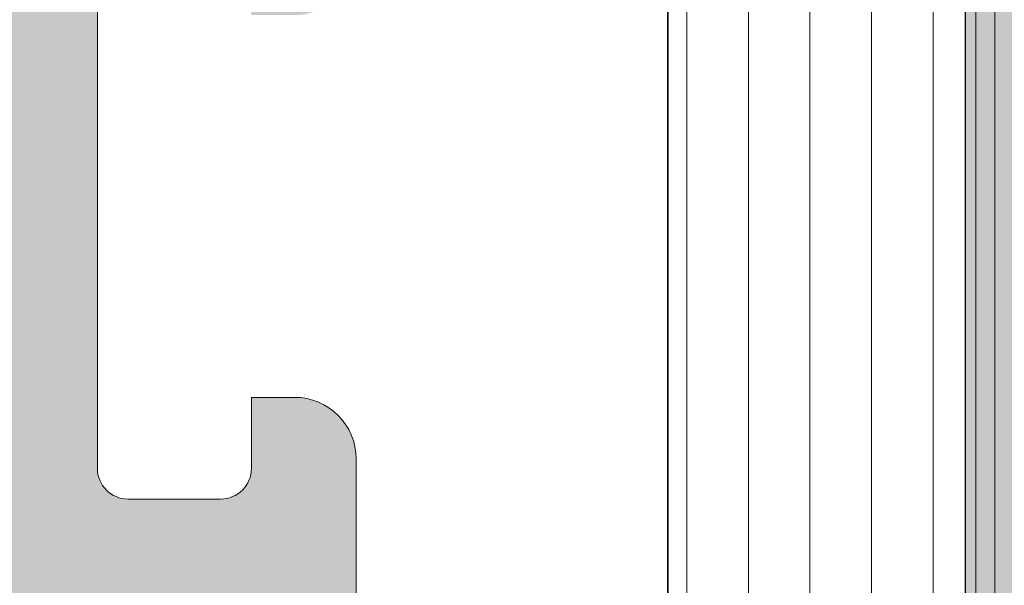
# Model space of a CAD drawing. Header units: metres. Extents: x 1316.5 to 1415.3, y -94.1 to -52.
# Tile 456 of 1056: x 1393.19914 to 1393.21512, y -70.29734 to -70.28816. Entities that reach past the tile are written whole.
import ezdxf

# ---------------------------------------------------------------- set-up
doc = ezdxf.new("R2010")
doc.units = ezdxf.units.M
doc.linetypes.add('AUSGEZOGEN', pattern=[0])
doc.linetypes.add('STRICHPUNKT2_S5', pattern=[0.09999999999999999, 0.07, -0.01, 0.01, -0.01])
for name, color, linetype, lineweight in [('XR$1$Achsen', 4, 'AUSGEZOGEN', 13), ('XR$1$GEMEINBEDARF_FA', 11, 'AUSGEZOGEN', 13), ('XR$1$Logos', 255, 'AUSGEZOGEN', 13), ('XR$1$Muster', 4, 'AUSGEZOGEN', 13), ('XR$1$NUTZUNGSABGRENZUNG_GL', 7, 'AUSGEZOGEN', 13)]:
    doc.layers.add(name, color=color, linetype=linetype, lineweight=lineweight)

# ---------------------------------------------------------------- blocks, each defined once
blk = doc.blocks.new('MUSTERELEMENT_32')
at = {"layer": 'XR$1$Muster', "color": 4, "linetype": 'AUSGEZOGEN', "lineweight": 13, "transparency": 33554687}
for p, q in [((1393.209970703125, -70.2818960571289), (1393.209970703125, -70.36668853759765)), ((1393.210970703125, -70.2818960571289), (1393.210970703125, -70.32429229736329)), ((1393.211970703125, -70.2818960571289), (1393.211970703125, -70.32429229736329)), ((1393.212970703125, -70.2818960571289), (1393.212970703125, -70.32429229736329)), ((1393.213970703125, -70.2818960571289), (1393.213970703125, -70.32429229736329)), ((1393.214970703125, -70.2818960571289), (1393.214970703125, -70.36668853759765))]:
    blk.add_line(p, q, dxfattribs=at)

msp = doc.modelspace()

# ---------------------------------------------------------------- hatches: boundary and pattern name
at = {"layer": 'XR$1$Logos', "linetype": 'AUSGEZOGEN', "lineweight": 13, "transparency": 33554687}
h = msp.add_hatch(color=253, dxfattribs=at)
h.paths.add_polyline_path([(1393.190576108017, -70.27499197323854), (1393.190585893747, -70.27497410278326), (1393.190594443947, -70.27495560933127), (1393.19060171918, -70.27493657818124), (1393.190607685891, -70.27491709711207), (1393.190612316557, -70.27489725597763), (1393.190615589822, -70.27487714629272), (1393.190617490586, -70.27485686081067), (1393.190618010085, -70.27483649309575), (1393.19061714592, -70.2748161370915), (1393.190614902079, -70.27479588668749), (1393.19061128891, -70.27477583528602), (1393.190606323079, -70.27475607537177), (1393.19060002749, -70.27473669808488), (1393.190592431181, -70.27471779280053), (1393.190583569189, -70.27469944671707), (1393.190573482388, -70.2746817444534), (1393.190562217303, -70.27466476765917), (1393.190549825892, -70.27464859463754), (1393.19053636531, -70.27463329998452), (1393.190521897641, -70.2746189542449), (1393.190506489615, -70.27460562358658), (1393.190490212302, -70.2745933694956), (1393.190473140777, -70.27458224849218), (1393.19045535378, -70.27457231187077), (1393.190436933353, -70.27456360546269), (1393.190417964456, -70.27455616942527), (1393.190398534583, -70.27455003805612), (1393.190378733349, -70.27454523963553), (1393.190358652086, -70.27454179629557), (1393.190338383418, -70.27453972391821), (1393.190318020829, -70.27453903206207), (1393.185905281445, -70.27453903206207), (1393.185901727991, -70.27455021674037), (1393.185897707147, -70.27456124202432), (1393.185893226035, -70.27457208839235), (1393.185888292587, -70.27458273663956), (1393.185882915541, -70.27459316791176), (1393.185877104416, -70.27460336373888), (1393.185870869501, -70.27461330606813), (1393.185864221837, -70.2746229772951), (1393.185857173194, -70.27463236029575), (1393.185849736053, -70.27464143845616), (1393.185841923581, -70.27465019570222), (1393.185833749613, -70.27465861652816), (1393.185825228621, -70.27466668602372), (1393.185816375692, -70.2746743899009), (1393.185807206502, -70.27468171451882), (1393.185797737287, -70.2746886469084), (1393.185787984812, -70.2746951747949), (1393.185777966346, -70.2747012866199), (1393.185767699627, -70.27470697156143), (1393.185757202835, -70.27471221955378), (1393.185746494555, -70.27471702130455), (1393.185735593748, -70.27472136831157), (1393.185724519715, -70.27472525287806), (1393.185713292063, -70.27472866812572), (1393.185701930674, -70.27473160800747), (1393.185690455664, -70.27473406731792), (1393.185678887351, -70.27473604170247), (1393.185667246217, -70.27473752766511), (1393.185655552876, -70.2747385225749), (1393.185643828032, -70.27473902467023), (1393.185632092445, -70.27473903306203), (1393.185178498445, -70.27473903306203), (1393.185166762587, -70.27473902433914), (1393.185155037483, -70.27473852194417), (1393.185143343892, -70.27473752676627), (1393.185131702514, -70.27473604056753), (1393.18512013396, -70.27473406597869), (1393.185108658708, -70.2747316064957), (1393.185097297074, -70.2747286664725), (1393.185086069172, -70.27472525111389), (1393.18507499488, -70.27472136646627), (1393.1850640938, -70.27471701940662), (1393.185053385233, -70.27471221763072), (1393.185042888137, -70.2747069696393), (1393.185032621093, -70.27470128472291), (1393.185022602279, -70.27469517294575), (1393.185012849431, -70.27468864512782), (1393.185003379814, -70.27468171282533), (1393.184994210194, -70.27467438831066), (1393.184985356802, -70.27466668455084), (1393.184976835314, -70.2746586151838), (1393.184968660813, -70.274650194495), (1393.184960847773, -70.274641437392), (1393.184953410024, -70.27463235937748), (1393.184946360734, -70.27462297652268), (1393.184939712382, -70.2746133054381), (1393.184933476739, -70.27460336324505), (1393.184927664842, -70.27459316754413), (1393.184922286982, -70.27458273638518), (1393.184917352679, -70.27457208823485), (1393.184912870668, -70.27456124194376), (1393.184908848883, -70.27455021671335), (1393.184905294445, -70.27453903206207), (1393.183025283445, -70.27453903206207), (1393.183010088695, -70.27453941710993), (1393.182994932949, -70.27454057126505), (1393.182979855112, -70.27454249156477), (1393.182964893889, -70.2745451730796), (1393.182950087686, -70.27454860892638), (1393.182935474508, -70.2745527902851), (1393.182921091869, -70.27455770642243), (1393.182906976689, -70.27456334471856), (1393.1828931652, -70.27456969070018), (1393.182879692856, -70.27457672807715), (1393.182866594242, -70.27458443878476), (1393.182853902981, -70.2745928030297), (1393.182841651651, -70.27460179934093), (1393.182829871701, -70.27461140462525), (1393.182818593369, -70.27462159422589), (1393.182807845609, -70.2746323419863), (1393.182797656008, -70.27464362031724), (1393.182788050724, -70.27465540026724), (1393.182779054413, -70.27466765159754), (1393.182770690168, -70.2746803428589), (1393.18276297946, -70.27469344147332), (1393.182755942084, -70.27470691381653), (1393.182749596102, -70.27472072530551), (1393.182743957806, -70.27473484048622), (1393.182739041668, -70.27474922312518), (1393.182734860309, -70.27476383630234), (1393.182731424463, -70.274778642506), (1393.182728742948, -70.27479360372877), (1393.182726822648, -70.27480868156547), (1393.182725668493, -70.27482383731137), (1393.182725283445, -70.27483903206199), (1393.182725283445, -70.27581900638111), (1393.182725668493, -70.27583420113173), (1393.182726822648, -70.27584935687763), (1393.182728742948, -70.27586443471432), (1393.182731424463, -70.2758793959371), (1393.182734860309, -70.27589420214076), (1393.182739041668, -70.27590881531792), (1393.182743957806, -70.27592319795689), (1393.182749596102, -70.27593731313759), (1393.182755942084, -70.27595112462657), (1393.18276297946, -70.27596459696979), (1393.182770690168, -70.2759776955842), (1393.182779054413, -70.27599038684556), (1393.182788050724, -70.27600263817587), (1393.182797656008, -70.27601441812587), (1393.182807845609, -70.2760256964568), (1393.182818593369, -70.27603644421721), (1393.182829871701, -70.27604663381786), (1393.182841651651, -70.27605623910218), (1393.182853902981, -70.2760652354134), (1393.182866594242, -70.27607359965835), (1393.182879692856, -70.27608131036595), (1393.1828931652, -70.27608834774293), (1393.182906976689, -70.27609469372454), (1393.182921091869, -70.27610033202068), (1393.182935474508, -70.276105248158), (1393.182950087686, -70.27610942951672), (1393.182964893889, -70.2761128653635), (1393.182979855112, -70.27611554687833), (1393.182994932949, -70.27611746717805), (1393.183010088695, -70.27611862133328), (1393.183025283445, -70.27611900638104), (1393.185785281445, -70.27611900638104), (1393.185791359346, -70.27611916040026), (1393.185797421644, -70.27611962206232), (1393.185803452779, -70.27612039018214), (1393.185809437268, -70.2761214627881), (1393.185815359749, -70.27612283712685), (1393.18582120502, -70.27612450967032), (1393.185826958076, -70.27612647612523), (1393.185832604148, -70.27612873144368), (1393.185838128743, -70.27613126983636), (1393.185843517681, -70.27613408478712), (1393.185848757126, -70.27613716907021), (1393.185853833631, -70.27614051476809), (1393.185858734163, -70.2761441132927), (1393.185863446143, -70.27614795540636), (1393.185867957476, -70.27615203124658), (1393.18587225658, -70.2761563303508), (1393.18587633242, -70.27616084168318), (1393.185880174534, -70.27616555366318), (1393.185883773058, -70.27617045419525), (1393.185887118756, -70.2761755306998), (1393.185890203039, -70.27618077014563), (1393.18589301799, -70.27618615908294), (1393.185895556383, -70.27619168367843), (1393.185897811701, -70.27619732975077), (1393.185899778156, -70.27620308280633), (1393.185901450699, -70.27620892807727), (1393.185902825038, -70.27621485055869), (1393.185903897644, -70.2762208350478), (1393.185904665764, -70.27622686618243), (1393.185905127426, -70.27623292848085), (1393.185905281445, -70.27623900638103), (1393.185905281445, -70.28053903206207), (1393.185904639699, -70.28056435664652), (1393.185902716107, -70.28058961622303), (1393.185899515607, -70.28061474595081), (1393.185895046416, -70.28063968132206), (1393.185889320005, -70.28066435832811), (1393.185882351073, -70.28068871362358), (1393.185874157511, -70.28071268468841), (1393.185864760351, -70.28073620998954), (1393.185854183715, -70.28075922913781), (1393.185842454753, -70.28078168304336), (1393.185829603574, -70.28080351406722), (1393.185815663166, -70.28082466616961), (1393.185800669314, -70.28084508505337), (1393.185784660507, -70.28086471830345), (1393.185767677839, -70.28088351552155), (1393.185749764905, -70.28090142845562), (1393.185730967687, -70.28091841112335), (1393.185711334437, -70.28093441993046), (1393.185690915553, -70.2809494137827), (1393.18566976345, -70.28096335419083), (1393.185647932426, -70.28097620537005), (1393.185625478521, -70.28098793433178), (1393.185602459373, -70.28099851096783), (1393.185578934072, -70.2810079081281), (1393.185554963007, -70.28101610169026), (1393.185530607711, -70.28102307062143), (1393.185505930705, -70.28102879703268), (1393.185480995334, -70.28103326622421), (1393.185455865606, -70.28103646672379), (1393.18543060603, -70.28103839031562), (1393.185405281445, -70.28103903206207), (1393.184705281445, -70.28103903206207), (1393.182312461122, -70.27965753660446), (1393.182303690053, -70.27965288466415), (1393.18229460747, -70.27964887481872), (1393.1822852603, -70.27964552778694), (1393.182275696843, -70.27964286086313), (1393.182265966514, -70.27964088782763), (1393.182256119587, -70.27963961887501), (1393.182246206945, -70.27963906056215), (1393.182236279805, -70.27963921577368), (1393.182226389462, -70.27964008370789), (1393.18221658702, -70.27964165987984), (1393.182206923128, -70.2796439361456), (1393.18219744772, -70.2796469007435), (1393.182188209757, -70.27965053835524), (1393.18217925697, -70.27965483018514), (1393.18217063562, -70.27965975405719), (1393.182162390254, -70.27966528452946), (1393.182154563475, -70.27967139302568), (1393.182147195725, -70.279678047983), (1393.182140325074, -70.27968521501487), (1393.182133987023, -70.279692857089), (1393.18212821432, -70.27970093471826), (1393.182123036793, -70.2797094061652), (1393.182118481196, -70.27971822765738), (1393.182114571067, -70.27972735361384), (1393.182111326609, -70.27973673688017), (1393.182108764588, -70.27974632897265), (1393.182106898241, -70.2797560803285), (1393.182105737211, -70.2797659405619), (1393.182105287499, -70.27977585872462), (1393.182105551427, -70.27978578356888), (1393.182106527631, -70.27979566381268), (1393.182127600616, -70.27998271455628), (1393.182155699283, -70.28016883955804), (1393.182190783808, -70.2803537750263), (1393.182232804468, -70.28053725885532), (1393.182281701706, -70.28071903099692), (1393.182337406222, -70.28089883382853), (1393.182399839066, -70.28107641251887), (1393.182468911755, -70.28125151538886), (1393.182544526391, -70.28142389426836), (1393.182626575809, -70.28159330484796), (1393.18271494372, -70.28175950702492), (1393.182809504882, -70.28192226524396), (1393.182910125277, -70.28208134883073), (1393.183016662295, -70.282236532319), (1393.183128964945, -70.28238759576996), (1393.183246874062, -70.28253432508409), (1393.183370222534, -70.28267651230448), (1393.183498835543, -70.28281395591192), (1393.183632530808, -70.28294646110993), (1393.183771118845, -70.28307384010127), (1393.183914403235, -70.28319591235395), (1393.184062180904, -70.28331250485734), (1393.18421424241, -70.28342345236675), (1393.184370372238, -70.28352859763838), (1393.184530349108, -70.28362779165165), (1393.184693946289, -70.28372089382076), (1393.184860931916, -70.2838077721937), (1393.185031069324, -70.28388830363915), (1393.185204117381, -70.28396237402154), (1393.185379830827, -70.28402987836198), (1393.185557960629, -70.28409072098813), (1393.18557718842, -70.284097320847), (1393.185596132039, -70.28410469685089), (1393.185614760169, -70.2841128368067), (1393.185633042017, -70.28412172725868), (1393.185650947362, -70.2841313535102), (1393.185668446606, -70.2841416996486), (1393.185685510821, -70.2841527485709), (1393.185702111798, -70.28416448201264), (1393.185718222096, -70.28417688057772), (1393.185733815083, -70.28418992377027), (1393.185748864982, -70.28420359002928), (1393.185763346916, -70.28421785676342), (1393.185777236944, -70.2842327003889), (1393.185790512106, -70.28424809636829), (1393.185803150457, -70.284264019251), (1393.185815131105, -70.28428044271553), (1393.185826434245, -70.28429733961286), (1393.185837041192, -70.28431468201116), (1393.185846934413, -70.28433244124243), (1393.185856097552, -70.28435058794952), (1393.185864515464, -70.2843690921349), (1393.185872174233, -70.2843879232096), (1393.185879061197, -70.28440705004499), (1393.185885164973, -70.28442644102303), (1393.18589047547, -70.28444606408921), (1393.185894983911, -70.28446588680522), (1393.185898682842, -70.28448587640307), (1393.185901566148, -70.28450599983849), (1393.185903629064, -70.28452622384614), (1393.185904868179, -70.28454651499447), (1393.185905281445, -70.28456683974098), (1393.185905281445, -70.28751122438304), (1393.185904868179, -70.28753154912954), (1393.185903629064, -70.28755184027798), (1393.185901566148, -70.28757206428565), (1393.185898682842, -70.28759218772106), (1393.185894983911, -70.28761217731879), (1393.18589047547, -70.28763200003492), (1393.185885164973, -70.28765162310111), (1393.185879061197, -70.28767101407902), (1393.185872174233, -70.28769014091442), (1393.185864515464, -70.28770897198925), (1393.185856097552, -70.2877274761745), (1393.185846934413, -70.28774562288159), (1393.185837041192, -70.28776338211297), (1393.185826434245, -70.28778072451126), (1393.185815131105, -70.28779762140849), (1393.185803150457, -70.28781404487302), (1393.185790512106, -70.28782996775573), (1393.185777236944, -70.28784536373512), (1393.185763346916, -70.28786020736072), (1393.185748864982, -70.28787447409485), (1393.185733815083, -70.28788814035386), (1393.185718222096, -70.28790118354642), (1393.185702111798, -70.28791358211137), (1393.185685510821, -70.28792531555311), (1393.185668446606, -70.28793636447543), (1393.185650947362, -70.28794671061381), (1393.185633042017, -70.28795633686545), (1393.185614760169, -70.28796522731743), (1393.185596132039, -70.28797336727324), (1393.18557718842, -70.28798074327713), (1393.185557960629, -70.28798734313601), (1393.185379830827, -70.28804818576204), (1393.185204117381, -70.28811569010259), (1393.185031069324, -70.28818976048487), (1393.184860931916, -70.28827029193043), (1393.184693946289, -70.28835717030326), (1393.184530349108, -70.28845027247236), (1393.184370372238, -70.28854946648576), (1393.18421424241, -70.2886546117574), (1393.184062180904, -70.2887655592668), (1393.183914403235, -70.28888215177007), (1393.183771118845, -70.28900422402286), (1393.183632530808, -70.28913160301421), (1393.183498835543, -70.2892641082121), (1393.183370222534, -70.28940155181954), (1393.183246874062, -70.28954373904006), (1393.183128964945, -70.28969046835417), (1393.183016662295, -70.28984153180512), (1393.182910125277, -70.28999671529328), (1393.182809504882, -70.29015579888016), (1393.18271494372, -70.29031855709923), (1393.182626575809, -70.29048475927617), (1393.182544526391, -70.29065416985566), (1393.182468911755, -70.29082654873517), (1393.182399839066, -70.29100165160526), (1393.182337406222, -70.2911792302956), (1393.182281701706, -70.29135903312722), (1393.182232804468, -70.2915408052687), (1393.182190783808, -70.29172428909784), (1393.182155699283, -70.29190922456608), (1393.182127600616, -70.29209534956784), (1393.182106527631, -70.29228240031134), (1393.182105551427, -70.29229228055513), (1393.182105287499, -70.29230220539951), (1393.182105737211, -70.29231212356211), (1393.182106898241, -70.29232198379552), (1393.182108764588, -70.29233173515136), (1393.182111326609, -70.29234132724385), (1393.182114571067, -70.29235071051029), (1393.182118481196, -70.29235983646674), (1393.182123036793, -70.29236865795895), (1393.18212821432, -70.29237712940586), (1393.182133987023, -70.29238520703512), (1393.182140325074, -70.29239284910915), (1393.182147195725, -70.29240001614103), (1393.182154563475, -70.29240667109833), (1393.182162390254, -70.29241277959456), (1393.18217063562, -70.29241831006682), (1393.18217925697, -70.29242323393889), (1393.182188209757, -70.29242752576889), (1393.18219744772, -70.29243116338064), (1393.182206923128, -70.29243412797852), (1393.18221658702, -70.29243640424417), (1393.182226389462, -70.29243798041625), (1393.182236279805, -70.29243884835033), (1393.182246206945, -70.292439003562), (1393.182256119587, -70.292438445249), (1393.182265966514, -70.2924371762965), (1393.182275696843, -70.29243520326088), (1393.1822852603, -70.29243253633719), (1393.18229460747, -70.29242918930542), (1393.182303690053, -70.29242517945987), (1393.182312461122, -70.29242052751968), (1393.184705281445, -70.29103903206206), (1393.185405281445, -70.29103903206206), (1393.18543060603, -70.29103967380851), (1393.185455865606, -70.29104159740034), (1393.185480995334, -70.29104479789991), (1393.185505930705, -70.29104926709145), (1393.185530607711, -70.29105499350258), (1393.185554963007, -70.29106196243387), (1393.185578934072, -70.29107015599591), (1393.185602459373, -70.29107955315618), (1393.185625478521, -70.29109012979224), (1393.185647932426, -70.29110185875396), (1393.18566976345, -70.29111470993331), (1393.185690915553, -70.29112865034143), (1393.185711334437, -70.29114364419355), (1393.185730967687, -70.29115965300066), (1393.185749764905, -70.29117663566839), (1393.185767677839, -70.29119454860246), (1393.185784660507, -70.29121334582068), (1393.185800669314, -70.29123297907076), (1393.185815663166, -70.29125339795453), (1393.185829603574, -70.29127455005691), (1393.185842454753, -70.29129638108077), (1393.185854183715, -70.2913188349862), (1393.185864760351, -70.29134185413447), (1393.185874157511, -70.2913653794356), (1393.185882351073, -70.29138935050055), (1393.185889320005, -70.2914137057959), (1393.185895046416, -70.29143838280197), (1393.185899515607, -70.29146331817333), (1393.185902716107, -70.29148844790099), (1393.185904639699, -70.29151370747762), (1393.185905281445, -70.29153903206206), (1393.185905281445, -70.29583905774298), (1393.185905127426, -70.29584513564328), (1393.185904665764, -70.29585119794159), (1393.185903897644, -70.29585722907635), (1393.185902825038, -70.29586321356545), (1393.185901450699, -70.29586913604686), (1393.185899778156, -70.2958749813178), (1393.185897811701, -70.29588073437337), (1393.185895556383, -70.29588638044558), (1393.18589301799, -70.29589190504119), (1393.185890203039, -70.2958972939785), (1393.185887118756, -70.29590253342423), (1393.185883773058, -70.29590760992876), (1393.185880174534, -70.29591251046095), (1393.18587633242, -70.29591722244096), (1393.18587225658, -70.29592173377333), (1393.185867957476, -70.29592603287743), (1393.185863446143, -70.29593010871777), (1393.185858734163, -70.29593395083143), (1393.185853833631, -70.29593754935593), (1393.185848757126, -70.29594089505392), (1393.185843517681, -70.2959439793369), (1393.185838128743, -70.29594679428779), (1393.185832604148, -70.29594933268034), (1393.185826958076, -70.2959515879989), (1393.18582120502, -70.29595355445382), (1393.185815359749, -70.29595522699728), (1393.185809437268, -70.29595660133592), (1393.185803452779, -70.29595767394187), (1393.185797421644, -70.2959584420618), (1393.185791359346, -70.29595890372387), (1393.185785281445, -70.29595905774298), (1393.183025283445, -70.29595905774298), (1393.183010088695, -70.29595944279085), (1393.182994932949, -70.29596059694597), (1393.182979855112, -70.29596251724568), (1393.182964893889, -70.29596519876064), (1393.182950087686, -70.29596863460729), (1393.182935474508, -70.29597281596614), (1393.182921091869, -70.29597773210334), (1393.182906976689, -70.29598337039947), (1393.1828931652, -70.29598971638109), (1393.182879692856, -70.29599675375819), (1393.182866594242, -70.2960044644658), (1393.182853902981, -70.29601282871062), (1393.182841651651, -70.29602182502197), (1393.182829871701, -70.29603143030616), (1393.18281859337, -70.2960416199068), (1393.182807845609, -70.29605236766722), (1393.182797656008, -70.29606364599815), (1393.182788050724, -70.29607542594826), (1393.182779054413, -70.29608767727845), (1393.182770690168, -70.29610036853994), (1393.18276297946, -70.29611346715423), (1393.182755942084, -70.29612693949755), (1393.182749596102, -70.29614075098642), (1393.182743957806, -70.29615486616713), (1393.182739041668, -70.2961692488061), (1393.182734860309, -70.29618386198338), (1393.182731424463, -70.29619866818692), (1393.182728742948, -70.2962136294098), (1393.182726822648, -70.29622870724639), (1393.182725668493, -70.2962438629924), (1393.182725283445, -70.29625905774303), (1393.182725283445, -70.29723903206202), (1393.182725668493, -70.29725422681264), (1393.182726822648, -70.29726938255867), (1393.182728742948, -70.29728446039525), (1393.182731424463, -70.297299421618), (1393.182734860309, -70.29731422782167), (1393.182739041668, -70.29732884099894), (1393.182743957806, -70.29734322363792), (1393.182749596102, -70.29735733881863), (1393.182755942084, -70.29737115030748), (1393.18276297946, -70.29738462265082), (1393.182770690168, -70.29739772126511), (1393.182779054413, -70.29741041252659), (1393.182788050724, -70.29742266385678), (1393.182797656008, -70.29743444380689), (1393.182807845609, -70.29744572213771), (1393.18281859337, -70.29745646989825), (1393.182829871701, -70.29746665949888), (1393.182841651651, -70.29747626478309), (1393.182853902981, -70.29748526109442), (1393.182866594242, -70.29749362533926), (1393.182879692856, -70.29750133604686), (1393.1828931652, -70.29750837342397), (1393.182906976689, -70.29751471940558), (1393.182921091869, -70.29752035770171), (1393.182935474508, -70.29752527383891), (1393.182950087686, -70.29752945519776), (1393.182964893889, -70.29753289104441), (1393.182979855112, -70.29753557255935), (1393.182994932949, -70.29753749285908), (1393.183010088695, -70.29753864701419), (1393.183025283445, -70.29753903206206), (1393.184905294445, -70.29753903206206), (1393.184908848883, -70.29752784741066), (1393.184912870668, -70.29751682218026), (1393.184917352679, -70.29750597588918), (1393.184922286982, -70.29749532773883), (1393.184927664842, -70.29748489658), (1393.184933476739, -70.29747470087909), (1393.184939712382, -70.29746475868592), (1393.184946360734, -70.29745508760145), (1393.184953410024, -70.29744570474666), (1393.184960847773, -70.29743662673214), (1393.184968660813, -70.29742786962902), (1393.184976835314, -70.29741944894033), (1393.184985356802, -70.2974113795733), (1393.184994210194, -70.29740367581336), (1393.185003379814, -70.2973963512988), (1393.185012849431, -70.2973894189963), (1393.185022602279, -70.29738289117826), (1393.185032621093, -70.29737677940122), (1393.185042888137, -70.29737109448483), (1393.185053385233, -70.29736584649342), (1393.1850640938, -70.2973610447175), (1393.18507499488, -70.29735669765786), (1393.185086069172, -70.29735281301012), (1393.185097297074, -70.29734939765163), (1393.185108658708, -70.29734645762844), (1393.18512013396, -70.29734399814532), (1393.185131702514, -70.2973420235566), (1393.185143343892, -70.29734053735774), (1393.185155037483, -70.29733954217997), (1393.185166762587, -70.29733903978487), (1393.185178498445, -70.297339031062), (1393.185632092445, -70.297339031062), (1393.185643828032, -70.29733903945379), (1393.185655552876, -70.2973395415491), (1393.185667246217, -70.2973405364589), (1393.185678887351, -70.29734202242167), (1393.185690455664, -70.2973439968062), (1393.185701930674, -70.29734645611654), (1393.185713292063, -70.29734939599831), (1393.185724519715, -70.29735281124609), (1393.185735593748, -70.29735669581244), (1393.185746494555, -70.29736104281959), (1393.185757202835, -70.29736584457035), (1393.185767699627, -70.29737109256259), (1393.185777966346, -70.29737677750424), (1393.185787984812, -70.29738288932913), (1393.185797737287, -70.29738941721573), (1393.185807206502, -70.29739634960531), (1393.185816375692, -70.29740367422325), (1393.185825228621, -70.29741137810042), (1393.185833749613, -70.29741944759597), (1393.185841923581, -70.2974278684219), (1393.185849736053, -70.29743662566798), (1393.185857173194, -70.29744570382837), (1393.185864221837, -70.29745508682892), (1393.185870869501, -70.297464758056), (1393.185877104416, -70.29747470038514), (1393.185882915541, -70.29748489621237), (1393.185888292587, -70.29749532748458), (1393.185893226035, -70.29750597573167), (1393.185897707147, -70.2975168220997), (1393.185901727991, -70.29752784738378), (1393.185905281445, -70.29753903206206), (1393.189255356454, -70.29753895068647), (1393.18928068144, -70.29753959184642), (1393.189305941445, -70.29754151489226), (1393.189331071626, -70.29754471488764), (1393.189356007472, -70.29754918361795), (1393.189380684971, -70.29755490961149), (1393.189405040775, -70.29756187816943), (1393.189429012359, -70.29757007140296), (1393.189452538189, -70.29757946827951), (1393.189475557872, -70.29759004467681), (1393.189498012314, -70.29760177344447), (1393.189519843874, -70.2976146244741), (1393.189540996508, -70.29762856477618), (1393.189561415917, -70.29764355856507), (1393.189581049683, -70.29765956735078), (1393.189599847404, -70.2976765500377), (1393.189617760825, -70.29769446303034), (1393.189634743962, -70.29771326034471), (1393.189650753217, -70.29773289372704), (1393.189665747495, -70.29775331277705), (1393.189679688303, -70.29777446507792), (1393.189692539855, -70.29779629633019), (1393.18970426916, -70.29781875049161), (1393.189714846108, -70.29784176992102), (1393.189724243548, -70.29786529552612), (1393.189732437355, -70.29788926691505), (1393.189739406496, -70.29791362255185), (1393.18974513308, -70.29793829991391), (1393.189749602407, -70.2979632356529), (1393.189752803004, -70.29798836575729), (1393.189754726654, -70.29801362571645), (1393.18975536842, -70.29803895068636), (1393.18975536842, -70.30203958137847), (1393.189754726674, -70.30206490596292), (1393.189752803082, -70.30209016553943), (1393.189749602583, -70.30211529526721), (1393.189745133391, -70.30214023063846), (1393.18973940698, -70.30216490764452), (1393.189732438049, -70.30218926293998), (1393.189724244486, -70.30221323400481), (1393.189714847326, -70.30223675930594), (1393.18970427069, -70.30225977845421), (1393.189692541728, -70.30228223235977), (1393.189679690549, -70.30230406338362), (1393.189665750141, -70.30232521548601), (1393.189650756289, -70.30234563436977), (1393.189634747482, -70.30236526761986), (1393.189617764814, -70.30238406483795), (1393.18959985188, -70.30240197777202), (1393.189581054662, -70.30241896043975), (1393.189561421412, -70.30243496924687), (1393.189541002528, -70.30244996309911), (1393.189519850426, -70.30246390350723), (1393.189498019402, -70.30247675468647), (1393.189475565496, -70.30248848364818), (1393.189452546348, -70.30249906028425), (1393.189429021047, -70.3025084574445), (1393.189405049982, -70.30251665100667), (1393.189380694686, -70.30252361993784), (1393.18935601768, -70.30252934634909), (1393.189331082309, -70.30253381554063), (1393.189305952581, -70.30253701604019), (1393.189280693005, -70.30253893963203), (1393.18925536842, -70.30253958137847), (1393.185606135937, -70.30253958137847), (1393.186141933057, -70.30453958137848), (1393.195109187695, -70.30453909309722), (1393.195138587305, -70.30453750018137), (1393.19516784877, -70.30453423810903), (1393.195196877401, -70.30452931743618), (1393.195225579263, -70.30452275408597), (1393.195253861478, -70.30451456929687), (1393.195281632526, -70.30450478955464), (1393.195308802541, -70.30449344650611), (1393.195335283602, -70.30448057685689), (1393.195360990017, -70.30446622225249), (1393.195385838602, -70.30445042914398), (1393.195409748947, -70.30443324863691), (1393.195432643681, -70.3044147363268), (1393.195454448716, -70.30439495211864), (1393.195475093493, -70.30437396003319), (1393.195494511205, -70.30435182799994), (1393.195512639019, -70.30432862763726), (1393.195529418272, -70.30430443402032), (1393.195544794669, -70.3042793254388), (1393.195558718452, -70.30425338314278), (1393.195571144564, -70.3042266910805), (1393.195582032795, -70.30419933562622), (1393.195591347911, -70.30417140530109), (1393.195599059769, -70.30414299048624), (1393.195605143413, -70.3041141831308), (1393.195609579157, -70.30408507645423), (1393.195612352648, -70.30405576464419), (1393.19561345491, -70.30402634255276), (1393.195612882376, -70.3039969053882), (1393.195610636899, -70.30396754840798), (1393.195606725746, -70.30393836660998), (1393.195601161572, -70.30390945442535), (1393.195233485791, -70.30253921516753), (1393.192055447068, -70.30253971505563), (1393.192030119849, -70.30253907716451), (1393.192004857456, -70.30253715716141), (1393.191979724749, -70.30253395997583), (1393.191954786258, -70.30252949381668), (1393.191930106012, -70.30252377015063), (1393.191905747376, -70.30251680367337), (1393.191881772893, -70.30250861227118), (1393.191858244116, -70.30249921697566), (1393.191835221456, -70.302488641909), (1393.191812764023, -70.30247691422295), (1393.191790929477, -70.30246406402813), (1393.191769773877, -70.30245012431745), (1393.191749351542, -70.30243513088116), (1393.191729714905, -70.30241912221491), (1393.191710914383, -70.30240213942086), (1393.191692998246, -70.3023842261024), (1393.191676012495, -70.30236542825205), (1393.191660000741, -70.30234579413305), (1393.191645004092, -70.30232537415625), (1393.191631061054, -70.30230422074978), (1393.191618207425, -70.30228238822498), (1393.191606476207, -70.302259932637), (1393.191595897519, -70.3022369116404), (1393.191586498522, -70.3022133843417), (1393.191578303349, -70.30218941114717), (1393.19157133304, -70.30216505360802), (1393.191565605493, -70.30214037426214), (1393.191561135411, -70.30211543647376), (1393.191557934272, -70.30209030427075), (1393.191556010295, -70.30206504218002), (1393.19155536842, -70.3020397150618), (1393.19155536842, -70.29803909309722), (1393.191556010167, -70.29801376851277), (1393.191557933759, -70.29798850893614), (1393.191561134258, -70.29796337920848), (1393.19156560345, -70.29793844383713), (1393.191571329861, -70.29791376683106), (1393.191578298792, -70.2978894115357), (1393.191586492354, -70.29786544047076), (1393.191595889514, -70.29784191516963), (1393.19160646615, -70.29781889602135), (1393.191618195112, -70.29779644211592), (1393.191631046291, -70.29777461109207), (1393.1916449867, -70.29775345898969), (1393.191659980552, -70.29773304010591), (1393.191675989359, -70.29771340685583), (1393.191692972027, -70.29769460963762), (1393.191710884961, -70.29767669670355), (1393.191729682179, -70.29765971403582), (1393.191749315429, -70.29764370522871), (1393.191769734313, -70.29762871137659), (1393.191790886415, -70.29761477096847), (1393.191812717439, -70.29760191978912), (1393.191835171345, -70.29759019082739), (1393.191858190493, -70.29757961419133), (1393.191881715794, -70.29757021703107), (1393.191905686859, -70.29756202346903), (1393.191930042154, -70.29755505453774), (1393.19195471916, -70.2975493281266), (1393.191979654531, -70.29754485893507), (1393.192004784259, -70.29754165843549), (1393.192030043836, -70.29753973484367), (1393.19205536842, -70.29753909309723), (1393.202305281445, -70.29753909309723), (1393.20233060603, -70.29753973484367), (1393.202355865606, -70.29754165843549), (1393.202380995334, -70.29754485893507), (1393.202405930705, -70.2975493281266), (1393.202430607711, -70.29755505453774), (1393.202454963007, -70.29756202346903), (1393.202478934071, -70.29757021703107), (1393.202502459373, -70.29757961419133), (1393.202525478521, -70.29759019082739), (1393.202547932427, -70.29760191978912), (1393.20256976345, -70.29761477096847), (1393.202590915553, -70.29762871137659), (1393.202611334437, -70.29764370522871), (1393.202630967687, -70.29765971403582), (1393.202649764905, -70.29767669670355), (1393.202667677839, -70.29769460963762), (1393.202684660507, -70.29771340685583), (1393.202700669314, -70.29773304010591), (1393.202715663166, -70.29775345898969), (1393.202729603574, -70.29777461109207), (1393.202742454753, -70.29779644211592), (1393.202754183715, -70.29781889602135), (1393.202764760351, -70.29784191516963), (1393.202774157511, -70.29786544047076), (1393.202782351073, -70.2978894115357), (1393.202789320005, -70.29791376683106), (1393.202795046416, -70.29793844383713), (1393.202799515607, -70.29796337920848), (1393.202802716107, -70.29798850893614), (1393.202804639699, -70.29801376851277), (1393.202805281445, -70.29803909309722), (1393.202805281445, -70.30203973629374), (1393.202804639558, -70.30206506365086), (1393.202802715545, -70.30209032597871), (1393.202799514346, -70.30211545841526), (1393.20279504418, -70.30214039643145), (1393.202789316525, -70.30216507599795), (1393.202782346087, -70.30218943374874), (1393.202774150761, -70.30221340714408), (1393.202764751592, -70.30223693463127), (1393.202754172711, -70.30225995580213), (1393.202742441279, -70.30228241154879), (1393.202729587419, -70.30230424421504), (1393.202715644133, -70.30232539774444), (1393.202700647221, -70.30234581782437), (1393.202684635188, -70.30236545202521), (1393.202667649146, -70.30238424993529), (1393.202649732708, -70.30240216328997), (1393.202630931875, -70.30241914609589), (1393.202611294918, -70.30243515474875), (1393.202590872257, -70.3024501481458), (1393.202569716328, -70.30246408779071), (1393.202547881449, -70.30247693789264), (1393.202525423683, -70.30248866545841), (1393.202502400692, -70.302499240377), (1393.202478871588, -70.30250863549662), (1393.202454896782, -70.30251682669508), (1393.202430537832, -70.3025237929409), (1393.202405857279, -70.30252951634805), (1393.202380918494, -70.30253398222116), (1393.202355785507, -70.30253717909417), (1393.202330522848, -70.30253909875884), (1393.202305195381, -70.30253973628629), (1393.199986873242, -70.30253933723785), (1393.199619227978, -70.30390945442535), (1393.19961244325, -70.30393823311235), (1393.199607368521, -70.30396736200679), (1393.199604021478, -70.30399673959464), (1393.199602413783, -70.30402626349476), (1393.199602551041, -70.30405583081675), (1393.199604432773, -70.30408533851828), (1393.199608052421, -70.30411468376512), (1393.199613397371, -70.30414376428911), (1393.199620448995, -70.30417247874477), (1393.199629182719, -70.3042007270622), (1393.199639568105, -70.30422841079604), (1393.199651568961, -70.3042554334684), (1393.199665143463, -70.30428170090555), (1393.199680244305, -70.30430712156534), (1393.19969681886, -70.30433160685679), (1393.199714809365, -70.30435507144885), (1393.199734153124, -70.30437743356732), (1393.199754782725, -70.3043986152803), (1393.199776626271, -70.30441854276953), (1393.19979960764, -70.30443714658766), (1393.199823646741, -70.30445436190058), (1393.199848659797, -70.30447012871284), (1393.199874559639, -70.30448439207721), (1393.199901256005, -70.30449710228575), (1393.199928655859, -70.30450821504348), (1393.199956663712, -70.3045176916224), (1393.199985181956, -70.30452549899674), (1393.200014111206, -70.30453160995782), (1393.200043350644, -70.30453600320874), (1393.20007279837, -70.30453866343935), (1393.200102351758, -70.30453958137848), (1393.204105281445, -70.30453958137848), (1393.20413060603, -70.30453893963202), (1393.204155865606, -70.3045370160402), (1393.204180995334, -70.30453381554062), (1393.204205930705, -70.30452934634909), (1393.204230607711, -70.30452361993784), (1393.204254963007, -70.30451665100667), (1393.204278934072, -70.30450845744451), (1393.204302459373, -70.30449906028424), (1393.204325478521, -70.30448848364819), (1393.204347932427, -70.30447675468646), (1393.20436976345, -70.30446390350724), (1393.204390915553, -70.3044499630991), (1393.204411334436, -70.30443496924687), (1393.204430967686, -70.30441896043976), (1393.204449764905, -70.30440197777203), (1393.204467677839, -70.30438406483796), (1393.204484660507, -70.30436526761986), (1393.204500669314, -70.30434563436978), (1393.204515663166, -70.30432521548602), (1393.204529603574, -70.30430406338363), (1393.204542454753, -70.30428223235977), (1393.204554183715, -70.30425977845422), (1393.204564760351, -70.30423675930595), (1393.204574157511, -70.30421323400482), (1393.204582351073, -70.30418926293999), (1393.204589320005, -70.30416490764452), (1393.204595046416, -70.30414023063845), (1393.204599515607, -70.30411529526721), (1393.204602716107, -70.30409016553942), (1393.204604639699, -70.30406490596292), (1393.204605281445, -70.30403958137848), (1393.204605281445, -70.29528903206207), (1393.204603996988, -70.29523838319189), (1393.20460014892, -70.29518786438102), (1393.20459374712, -70.2951376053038), (1393.20458480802, -70.2950877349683), (1393.204573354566, -70.29503838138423), (1393.204559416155, -70.29498967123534), (1393.204543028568, -70.29494172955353), (1393.204524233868, -70.29489467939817), (1393.204503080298, -70.29484864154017), (1393.204479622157, -70.29480373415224), (1393.204453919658, -70.294760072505), (1393.204426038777, -70.2947177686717), (1393.204396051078, -70.29467693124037), (1393.204364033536, -70.29463766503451), (1393.204330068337, -70.29460007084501), (1393.204294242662, -70.29456424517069), (1393.204256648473, -70.29453027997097), (1393.204217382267, -70.29449826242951), (1393.204176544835, -70.29446827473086), (1393.204134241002, -70.29444039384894), (1393.204090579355, -70.29441469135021), (1393.204045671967, -70.29439123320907), (1393.203999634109, -70.29437007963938), (1393.203952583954, -70.29435128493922), (1393.203904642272, -70.29433489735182), (1393.203855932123, -70.29432095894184), (1393.203806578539, -70.2943095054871), (1393.203756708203, -70.29430056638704), (1393.203706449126, -70.29429416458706), (1393.203655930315, -70.29429031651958), (1393.203605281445, -70.29428903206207), (1393.202905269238, -70.29428903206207), (1393.202905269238, -70.29543903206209), (1393.202904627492, -70.29546435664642), (1393.2029027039, -70.29548961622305), (1393.2028995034, -70.29551474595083), (1393.202895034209, -70.29553968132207), (1393.202889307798, -70.29556435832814), (1393.202882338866, -70.29558871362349), (1393.202874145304, -70.29561268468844), (1393.202864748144, -70.29563620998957), (1393.202854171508, -70.29565922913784), (1393.202842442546, -70.29568168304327), (1393.202829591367, -70.29570351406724), (1393.202815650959, -70.29572466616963), (1393.202800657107, -70.29574508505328), (1393.202784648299, -70.29576471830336), (1393.202767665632, -70.29578351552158), (1393.202749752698, -70.29580142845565), (1393.202730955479, -70.29581841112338), (1393.202711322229, -70.29583441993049), (1393.202690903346, -70.2958494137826), (1393.202669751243, -70.29586335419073), (1393.20264792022, -70.29587620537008), (1393.202625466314, -70.2958879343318), (1393.202602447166, -70.29589851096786), (1393.202578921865, -70.29590790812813), (1393.2025549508, -70.29591610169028), (1393.202530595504, -70.29592307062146), (1393.202505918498, -70.2959287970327), (1393.202480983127, -70.29593326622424), (1393.202455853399, -70.2959364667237), (1393.202430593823, -70.29593839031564), (1393.202405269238, -70.2959390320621), (1393.200905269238, -70.2959390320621), (1393.200879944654, -70.29593839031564), (1393.200854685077, -70.2959364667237), (1393.200829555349, -70.29593326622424), (1393.200804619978, -70.2959287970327), (1393.200779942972, -70.29592307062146), (1393.200755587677, -70.29591610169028), (1393.200731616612, -70.29590790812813), (1393.200708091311, -70.29589851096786), (1393.200685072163, -70.2958879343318), (1393.200662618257, -70.29587620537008), (1393.200640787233, -70.29586335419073), (1393.200619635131, -70.2958494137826), (1393.200599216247, -70.29583441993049), (1393.200579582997, -70.29581841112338), (1393.200560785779, -70.29580142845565), (1393.200542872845, -70.29578351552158), (1393.200525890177, -70.29576471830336), (1393.20050988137, -70.29574508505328), (1393.200494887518, -70.29572466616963), (1393.200480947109, -70.29570351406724), (1393.20046809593, -70.29568168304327), (1393.200456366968, -70.29565922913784), (1393.200445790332, -70.29563620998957), (1393.200436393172, -70.29561268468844), (1393.20042819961, -70.29558871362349), (1393.200421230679, -70.29556435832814), (1393.200415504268, -70.29553968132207), (1393.200411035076, -70.29551474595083), (1393.200407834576, -70.29548961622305), (1393.200405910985, -70.29546435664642), (1393.200405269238, -70.29543903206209), (1393.200405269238, -70.286939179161), (1393.200405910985, -70.28691385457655), (1393.200407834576, -70.28688859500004), (1393.200411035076, -70.28686346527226), (1393.200415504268, -70.28683852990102), (1393.200421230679, -70.28681385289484), (1393.20042819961, -70.28678949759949), (1393.200436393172, -70.28676552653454), (1393.200445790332, -70.2867420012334), (1393.200456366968, -70.28671898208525), (1393.20046809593, -70.2866965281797), (1393.200480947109, -70.28667469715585), (1393.200494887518, -70.28665354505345), (1393.20050988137, -70.28663312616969), (1393.200525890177, -70.28661349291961), (1393.200542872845, -70.28659469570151), (1393.200560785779, -70.28657678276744), (1393.200579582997, -70.28655980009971), (1393.200599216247, -70.2865437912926), (1393.200619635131, -70.28652879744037), (1393.200640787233, -70.28651485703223), (1393.200662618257, -70.2865020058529), (1393.200685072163, -70.28649027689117), (1393.200708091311, -70.28647970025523), (1393.200731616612, -70.28647030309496), (1393.200755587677, -70.2864621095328), (1393.200779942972, -70.28645514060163), (1393.200804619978, -70.28644941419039), (1393.200829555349, -70.28644494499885), (1393.200854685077, -70.28644174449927), (1393.200879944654, -70.28643982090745), (1393.200905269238, -70.286439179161), (1393.202405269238, -70.286439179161), (1393.202430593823, -70.28643982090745), (1393.202455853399, -70.28644174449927), (1393.202480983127, -70.28644494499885), (1393.202505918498, -70.28644941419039), (1393.202530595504, -70.28645514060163), (1393.2025549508, -70.2864621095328), (1393.202578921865, -70.28647030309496), (1393.202602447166, -70.28647970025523), (1393.202625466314, -70.28649027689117), (1393.20264792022, -70.2865020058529), (1393.202669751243, -70.28651485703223), (1393.202690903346, -70.28652879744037), (1393.202711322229, -70.28654379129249), (1393.202730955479, -70.28655980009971), (1393.202749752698, -70.28657678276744), (1393.202767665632, -70.28659469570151), (1393.202784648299, -70.28661349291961), (1393.202800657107, -70.28663312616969), (1393.202815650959, -70.28665354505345), (1393.202829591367, -70.28667469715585), (1393.202842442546, -70.2866965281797), (1393.202854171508, -70.28671898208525), (1393.202864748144, -70.2867420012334), (1393.202874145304, -70.28676552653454), (1393.202882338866, -70.28678949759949), (1393.202889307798, -70.28681385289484), (1393.202895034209, -70.28683852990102), (1393.2028995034, -70.28686346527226), (1393.2029027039, -70.28688859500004), (1393.202904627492, -70.28691385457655), (1393.202905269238, -70.286939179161), (1393.202905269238, -70.28808917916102), (1393.203605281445, -70.28808917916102), (1393.203655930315, -70.28808789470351), (1393.203706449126, -70.28808404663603), (1393.203756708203, -70.28807764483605), (1393.203806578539, -70.28806870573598), (1393.203855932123, -70.28805725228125), (1393.203904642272, -70.28804331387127), (1393.203952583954, -70.28802692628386), (1393.203999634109, -70.28800813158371), (1393.204045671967, -70.2879869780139), (1393.204090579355, -70.28796351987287), (1393.204134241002, -70.28793781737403), (1393.204176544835, -70.28790993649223), (1393.204217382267, -70.28787994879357), (1393.204256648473, -70.28784793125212), (1393.204294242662, -70.28781396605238), (1393.204330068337, -70.28777814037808), (1393.204364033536, -70.28774054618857), (1393.204396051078, -70.28770127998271), (1393.204426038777, -70.28766044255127), (1393.204453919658, -70.28761813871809), (1393.204479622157, -70.28757447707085), (1393.204503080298, -70.28752956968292), (1393.204524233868, -70.28748353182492), (1393.204543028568, -70.28743648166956), (1393.204559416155, -70.28738853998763), (1393.204573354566, -70.28733982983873), (1393.20458480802, -70.28729047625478), (1393.20459374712, -70.28724060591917), (1393.20460014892, -70.28719034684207), (1393.204603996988, -70.2871398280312), (1393.204605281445, -70.28708917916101), (1393.204605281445, -70.27503903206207), (1393.204604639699, -70.27501370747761), (1393.204602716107, -70.274988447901), (1393.204599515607, -70.27496331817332), (1393.204595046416, -70.27493838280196), (1393.204589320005, -70.2749137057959), (1393.204582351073, -70.27488935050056), (1393.204574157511, -70.27486537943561), (1393.204564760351, -70.27484185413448), (1393.204554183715, -70.2748188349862), (1393.204542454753, -70.27479638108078), (1393.204529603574, -70.27477455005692), (1393.204515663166, -70.27475339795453), (1393.204500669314, -70.27473297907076), (1393.204484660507, -70.27471334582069), (1393.204467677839, -70.27469454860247), (1393.204449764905, -70.2746766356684), (1393.204430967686, -70.27465965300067), (1393.204411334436, -70.27464364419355), (1393.204390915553, -70.27462865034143), (1393.20436976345, -70.2746147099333), (1393.204347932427, -70.27460185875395), (1393.204325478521, -70.27459012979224), (1393.204302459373, -70.27457955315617), (1393.204278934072, -70.27457015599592), (1393.204254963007, -70.27456196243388), (1393.204230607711, -70.27455499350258), (1393.204205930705, -70.27454926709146), (1393.204180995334, -70.27454479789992), (1393.204155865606, -70.27454159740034), (1393.20413060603, -70.27453967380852), (1393.204105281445, -70.27453903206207), (1393.194705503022, -70.27453903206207), (1393.194685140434, -70.27453972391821), (1393.194664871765, -70.27454179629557), (1393.194644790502, -70.27454523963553), (1393.194624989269, -70.27455003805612), (1393.194605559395, -70.27455616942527), (1393.194586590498, -70.27456360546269), (1393.194568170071, -70.27457231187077), (1393.194550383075, -70.27458224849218), (1393.194533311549, -70.2745933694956), (1393.194517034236, -70.27460562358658), (1393.19450162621, -70.2746189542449), (1393.194487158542, -70.27463329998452), (1393.194473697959, -70.27464859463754), (1393.194461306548, -70.27466476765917), (1393.194450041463, -70.2746817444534), (1393.194439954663, -70.27469944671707), (1393.19443109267, -70.27471779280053), (1393.194423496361, -70.27473669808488), (1393.194417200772, -70.27475607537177), (1393.194412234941, -70.27477583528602), (1393.194408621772, -70.27479588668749), (1393.194406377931, -70.2748161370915), (1393.194405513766, -70.27483649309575), (1393.194406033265, -70.27485686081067), (1393.19440793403, -70.27487714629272), (1393.194411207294, -70.27489725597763), (1393.194415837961, -70.27491709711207), (1393.194421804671, -70.27493657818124), (1393.194429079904, -70.27495560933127), (1393.194437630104, -70.27497410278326), (1393.194447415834, -70.27499197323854), (1393.194584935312, -70.27526470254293), (1393.194684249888, -70.27555354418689), (1393.194743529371, -70.27585317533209), (1393.194761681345, -70.27615807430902), (1393.194738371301, -70.27646262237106), (1393.194674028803, -70.27676120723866), (1393.194569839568, -70.27704832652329), (1393.194427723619, -70.27731868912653), (1393.1942502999, -70.27756731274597), (1393.194040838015, -70.27778961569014), (1393.193803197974, -70.27798150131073), (1393.193541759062, -70.27813943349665), (1393.193261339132, -70.27826050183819), (1393.192967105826, -70.27834247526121), (1393.192664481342, -70.27838384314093), (1393.192359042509, -70.27838384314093), (1393.192056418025, -70.27834247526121), (1393.191762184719, -70.27826050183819), (1393.191481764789, -70.27813943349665), (1393.191220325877, -70.27798150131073), (1393.190982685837, -70.27778961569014), (1393.190773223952, -70.27756731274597), (1393.190595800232, -70.27731868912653), (1393.190453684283, -70.27704832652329), (1393.190349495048, -70.27676120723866), (1393.19028515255, -70.27646262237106), (1393.190261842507, -70.27615807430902), (1393.19027999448, -70.27585317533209), (1393.190339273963, -70.27555354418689), (1393.190438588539, -70.27526470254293)])
h.paths.add_polyline_path([(1393.202999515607, -70.28441489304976), (1393.202995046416, -70.284439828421), (1393.202989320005, -70.28446450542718), (1393.202982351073, -70.28448886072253), (1393.202974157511, -70.28451283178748), (1393.202964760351, -70.28453635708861), (1393.202954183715, -70.28455937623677), (1393.202942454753, -70.28458183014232), (1393.202929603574, -70.28460366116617), (1393.202915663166, -70.28462481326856), (1393.202900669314, -70.28464523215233), (1393.202884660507, -70.2846648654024), (1393.202867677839, -70.28468366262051), (1393.202849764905, -70.28470157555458), (1393.202830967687, -70.28471855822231), (1393.202811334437, -70.28473456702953), (1393.202790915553, -70.28474956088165), (1393.20276976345, -70.28476350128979), (1393.202747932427, -70.28477635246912), (1393.202725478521, -70.28478808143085), (1393.202702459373, -70.28479865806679), (1393.202678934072, -70.28480805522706), (1393.202654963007, -70.28481624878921), (1393.202630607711, -70.28482321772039), (1393.202605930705, -70.28482894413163), (1393.202580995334, -70.28483341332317), (1393.202555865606, -70.28483661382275), (1393.20253060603, -70.28483853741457), (1393.202505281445, -70.28483917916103), (1393.199305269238, -70.28483917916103), (1393.199279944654, -70.28483982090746), (1393.199254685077, -70.2848417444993), (1393.199229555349, -70.28484494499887), (1393.199204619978, -70.2848494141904), (1393.199179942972, -70.28485514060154), (1393.199155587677, -70.28486210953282), (1393.199131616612, -70.28487030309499), (1393.199108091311, -70.28487970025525), (1393.199085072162, -70.28489027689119), (1393.199062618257, -70.28490200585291), (1393.199040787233, -70.28491485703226), (1393.199019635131, -70.28492879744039), (1393.198999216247, -70.2849437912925), (1393.198979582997, -70.28495980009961), (1393.198960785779, -70.28497678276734), (1393.198942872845, -70.28499469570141), (1393.198925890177, -70.28501349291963), (1393.19890988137, -70.28503312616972), (1393.198894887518, -70.28505354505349), (1393.198880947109, -70.28507469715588), (1393.19886809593, -70.28509652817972), (1393.198856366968, -70.28511898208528), (1393.198845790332, -70.28514200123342), (1393.198836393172, -70.28516552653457), (1393.19882819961, -70.2851894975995), (1393.198821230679, -70.28521385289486), (1393.198815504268, -70.28523852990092), (1393.198811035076, -70.28526346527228), (1393.198807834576, -70.28528859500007), (1393.198805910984, -70.28531385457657), (1393.198805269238, -70.28533917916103), (1393.198805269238, -70.29543909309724), (1393.198804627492, -70.29546441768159), (1393.1988027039, -70.2954896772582), (1393.1987995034, -70.29551480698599), (1393.198795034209, -70.29553974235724), (1393.198789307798, -70.29556441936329), (1393.198782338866, -70.29558877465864), (1393.198774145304, -70.29561274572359), (1393.198764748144, -70.29563627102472), (1393.198754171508, -70.29565929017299), (1393.198742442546, -70.29568174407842), (1393.198729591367, -70.2957035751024), (1393.198715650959, -70.29572472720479), (1393.198700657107, -70.29574514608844), (1393.1986846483, -70.29576477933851), (1393.198667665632, -70.29578357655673), (1393.198649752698, -70.2958014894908), (1393.19863095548, -70.29581847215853), (1393.198611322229, -70.29583448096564), (1393.198590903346, -70.29584947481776), (1393.198569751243, -70.2958634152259), (1393.198547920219, -70.29587626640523), (1393.198525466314, -70.29588799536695), (1393.198502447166, -70.29589857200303), (1393.198478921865, -70.29590796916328), (1393.1984549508, -70.29591616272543), (1393.198430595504, -70.29592313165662), (1393.198405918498, -70.29592885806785), (1393.198380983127, -70.29593332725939), (1393.198355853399, -70.29593652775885), (1393.198330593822, -70.29593845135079), (1393.198305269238, -70.29593909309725), (1393.188105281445, -70.29593909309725), (1393.188079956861, -70.29593845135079), (1393.188054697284, -70.29593652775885), (1393.188029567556, -70.29593332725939), (1393.188004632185, -70.29592885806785), (1393.187979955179, -70.29592313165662), (1393.187955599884, -70.29591616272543), (1393.187931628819, -70.29590796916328), (1393.187908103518, -70.29589857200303), (1393.18788508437, -70.29588799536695), (1393.187862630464, -70.29587626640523), (1393.18784079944, -70.2958634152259), (1393.187819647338, -70.29584947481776), (1393.187799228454, -70.29583448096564), (1393.187779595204, -70.29581847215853), (1393.187760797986, -70.2958014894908), (1393.187742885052, -70.29578357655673), (1393.187725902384, -70.29576477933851), (1393.187709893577, -70.29574514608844), (1393.187694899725, -70.29572472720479), (1393.187680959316, -70.2957035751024), (1393.187668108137, -70.29568174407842), (1393.187656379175, -70.29565929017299), (1393.187645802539, -70.29563627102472), (1393.187636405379, -70.29561274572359), (1393.187628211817, -70.29558877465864), (1393.187621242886, -70.29556441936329), (1393.187615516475, -70.29553974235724), (1393.187611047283, -70.29551480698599), (1393.187607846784, -70.2954896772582), (1393.187605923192, -70.29546441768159), (1393.187605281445, -70.29543909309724), (1393.187605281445, -70.27705168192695), (1393.187607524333, -70.27700437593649), (1393.187614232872, -70.27695749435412), (1393.187625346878, -70.27691145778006), (1393.187640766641, -70.27686667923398), (1393.187660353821, -70.27682356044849), (1393.187683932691, -70.27678248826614), (1393.187711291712, -70.27674383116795), (1393.187742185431, -70.27670793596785), (1393.187776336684, -70.2766751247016), (1393.187813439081, -70.27664569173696), (1393.187853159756, -70.27661990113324), (1393.187895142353, -70.27659798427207), (1393.187939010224, -70.27658013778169), (1393.187984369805, -70.27656652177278), (1393.18803081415, -70.27655725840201), (1393.188077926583, -70.27655243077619), (1393.188125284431, -70.2765520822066), (1393.188172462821, -70.27655621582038), (1393.18821903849, -70.27656479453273), (1393.188264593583, -70.27657774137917), (1393.188308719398, -70.27659494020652), (1393.188351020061, -70.27661623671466), (1393.188391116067, -70.27664143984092), (1393.188428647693, -70.27667032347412), (1393.188463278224, -70.27670262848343), (1393.188494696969, -70.27673806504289), (1393.188522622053, -70.27677631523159), (1393.188546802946, -70.27681703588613), (1393.188567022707, -70.27685986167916), (1393.188583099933, -70.27690440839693), (1393.188594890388, -70.27695027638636), (1393.188685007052, -70.27730348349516), (1393.188806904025, -70.27764702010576), (1393.188959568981, -70.27797803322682), (1393.189141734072, -70.27829377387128), (1393.189351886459, -70.27859161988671), (1393.189588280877, -70.27886909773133), (1393.189848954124, -70.27912390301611), (1393.19013174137, -70.27935391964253), (1393.190434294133, -70.27955723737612), (1393.190754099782, -70.27973216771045), (1393.191088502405, -70.27987725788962), (1393.191434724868, -70.27999130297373), (1393.191789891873, -70.28007335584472), (1393.19215105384, -70.28012273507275), (1393.192515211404, -70.28013903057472), (1393.192879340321, -70.28012210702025), (1393.193240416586, -70.28007210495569), (1393.193595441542, -70.27998943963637), (1393.193941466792, -70.27987479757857), (1393.194275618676, -70.27972913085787), (1393.19459512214, -70.27955364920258), (1393.194897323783, -70.27934980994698), (1393.19517971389, -70.27911930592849), (1393.195439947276, -70.27886405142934), (1393.195675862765, -70.27858616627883), (1393.195885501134, -70.27828795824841), (1393.196067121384, -70.27797190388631), (1393.196219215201, -70.27764062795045), (1393.196340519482, -70.27729688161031), (1393.196430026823, -70.27694351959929), (1393.196486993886, -70.27658347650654), (1393.196490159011, -70.27656015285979), (1393.196494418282, -70.27653700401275), (1393.196499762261, -70.27651408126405), (1393.196506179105, -70.27649143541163), (1393.196513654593, -70.27646911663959), (1393.196522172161, -70.27644717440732), (1393.196531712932, -70.27642565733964), (1393.196542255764, -70.27640461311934), (1393.196553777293, -70.2763840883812), (1393.196566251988, -70.27636412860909), (1393.196579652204, -70.2763447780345), (1393.196593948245, -70.27632607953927), (1393.19660910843, -70.27630807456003), (1393.196625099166, -70.2762908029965), (1393.196641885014, -70.27627430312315), (1393.196659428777, -70.27625861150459), (1393.196677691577, -70.27624376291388), (1393.196696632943, -70.27622979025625), (1393.1967162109, -70.27621672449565), (1393.196736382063, -70.2762045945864), (1393.196757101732, -70.27619342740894), (1393.19677832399, -70.27618324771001), (1393.196800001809, -70.27617407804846), (1393.196822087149, -70.27616593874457), (1393.196844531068, -70.27615884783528), (1393.19686728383, -70.27615282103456), (1393.196890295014, -70.2761478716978), (1393.196913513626, -70.27614401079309), (1393.196936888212, -70.27614124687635), (1393.196960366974, -70.27613958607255), (1393.196983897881, -70.27613903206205), (1393.202505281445, -70.27613903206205), (1393.20253060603, -70.27613967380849), (1393.202555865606, -70.27614159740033), (1393.202580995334, -70.27614479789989), (1393.202605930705, -70.27614926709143), (1393.202630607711, -70.27615499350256), (1393.202654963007, -70.27616196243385), (1393.202678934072, -70.27617015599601), (1393.202702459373, -70.27617955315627), (1393.202725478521, -70.27619012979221), (1393.202747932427, -70.27620185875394), (1393.20276976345, -70.27621470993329), (1393.202790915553, -70.27622865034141), (1393.202811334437, -70.27624364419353), (1393.202830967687, -70.27625965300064), (1393.202849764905, -70.27627663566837), (1393.202867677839, -70.27629454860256), (1393.202884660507, -70.27631334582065), (1393.202900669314, -70.27633297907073), (1393.202915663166, -70.27635339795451), (1393.202929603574, -70.27637455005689), (1393.202942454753, -70.27639638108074), (1393.202954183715, -70.2764188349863), (1393.202964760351, -70.27644185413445), (1393.202974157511, -70.27646537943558), (1393.202982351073, -70.27648935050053), (1393.202989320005, -70.27651370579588), (1393.202995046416, -70.27653838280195), (1393.202999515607, -70.2765633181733), (1393.203002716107, -70.27658844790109), (1393.203004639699, -70.2766137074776), (1393.203005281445, -70.27663903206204), (1393.203005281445, -70.28433917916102), (1393.203004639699, -70.28436450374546), (1393.203002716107, -70.28438976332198)], flags=16)
at = {"layer": 'XR$1$NUTZUNGSABGRENZUNG_GL', "lineweight": 13, "transparency": 33554687}
msp.add_hatch(color=253, dxfattribs=at).paths.add_polyline_path([(1393.214496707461, -70.2715286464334), (1393.214496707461, -70.3515286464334), (1393.21749670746, -70.3515286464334), (1393.21749670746, -70.2715286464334)])

# ---------------------------------------------------------------- linework, layer by layer
at = {"layer": 'XR$1$Achsen', "color": 4, "linetype": 'STRICHPUNKT2_S5', "lineweight": 35, "transparency": 33554687}
msp.add_line((1393.209661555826, -69.24409643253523), (1393.209661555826, -71.53747684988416), dxfattribs=at)
at = {"layer": 'XR$1$GEMEINBEDARF_FA', "color": 7, "lineweight": 25, "transparency": 33554687}
msp.add_lwpolyline([(1393.21749670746, -70.2745286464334), (1393.21749670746, -70.3515286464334), (1393.214496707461, -70.3515286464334), (1393.214496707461, -70.2715286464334)], dxfattribs=at)
at = {"layer": 'XR$1$Logos', "color": 255, "linetype": 'AUSGEZOGEN', "lineweight": 13, "transparency": 33554687}
for p, q in [((1393.200405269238, -70.29543903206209), (1393.200405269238, -70.286939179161)), ((1393.204605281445, -70.30403958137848), (1393.204605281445, -70.29528903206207)), ((1393.202405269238, -70.2959390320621), (1393.200905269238, -70.2959390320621))]:
    msp.add_line(p, q, dxfattribs=at)
msp.add_lwpolyline([(1393.203605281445, -70.29428903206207), (1393.202905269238, -70.29428903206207), (1393.202905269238, -70.29543903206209)], dxfattribs=at)
for centre, radius, start, end in [((1393.203605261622, -70.29528905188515), 0.001000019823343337, 0.001135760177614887, 89.99886422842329), ((1393.200905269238, -70.29543903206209), 0.0005000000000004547, 180, 270), ((1393.202405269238, -70.29543903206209), 0.0005, 270, 0)]:
    msp.add_arc(centre, radius, start, end, dxfattribs=at)
at = {"layer": 'XR$1$Muster', "color": 4, "linetype": 'AUSGEZOGEN', "lineweight": 13, "transparency": 33554687}
msp.add_line((1393.214661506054, -71.15452864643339), (1393.214661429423, -69.24409643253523), dxfattribs=at)

# ---------------------------------------------------------------- block references
msp.add_blockref('MUSTERELEMENT_32', (0, 0), dxfattribs=at)

doc.saveas('drawing.dxf')
